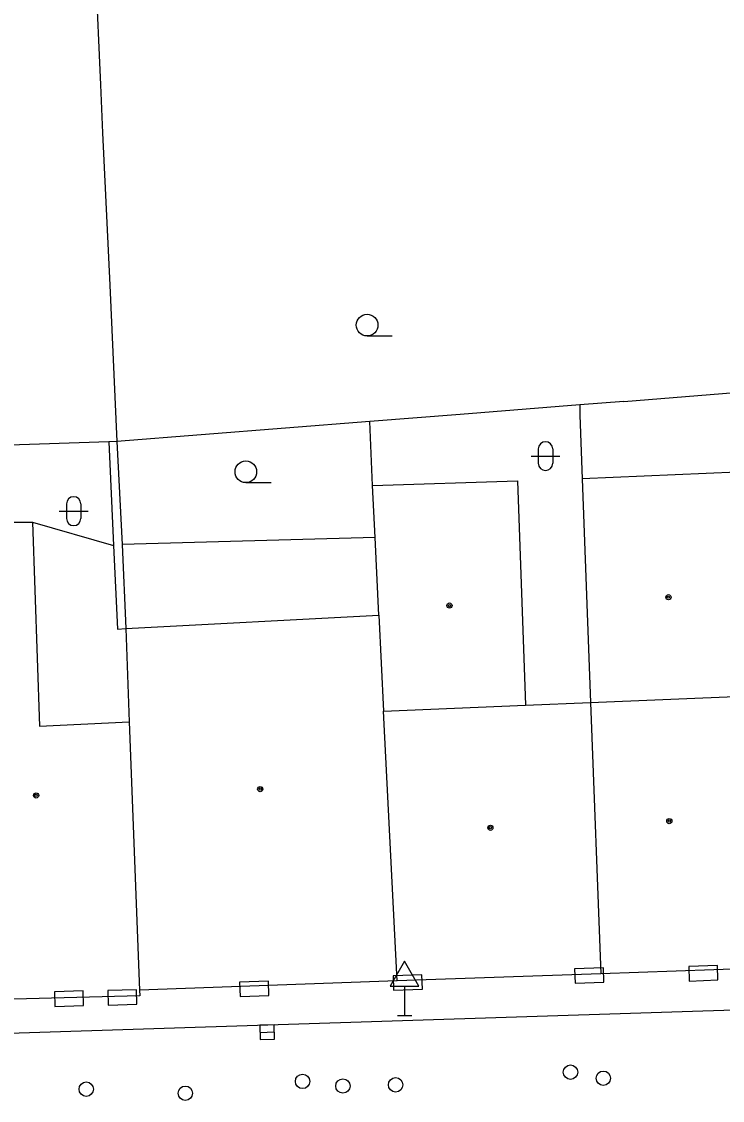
# Model space of a CAD drawing. Extents: x -596229 to -595156, y -1161237 to -1159376.
# Drawn here: x -595542.46 to -595518.13, y -1160883.09 to -1160845.66 of the extents above; entities that cross this region are included whole.
import ezdxf

# ---------------------------------------------------------------- set-up
doc = ezdxf.new("R2010")
doc.units = 0
for name, color, linetype in [('DOP - kresba z DSPS bez souradnic', 7, 'Continuous'), ('DOP - rozhrani ploch obecne', 7, 'Continuous'), ('Level 24', 7, 'Continuous'), ('Level 27', 7, 'Continuous'), ('Level 28', 7, 'Continuous'), ('Level 34', 7, 'Continuous'), ('Level 36', 7, 'Continuous'), ('Level 39', 7, 'Continuous'), ('TM - budovy zdene_ betonove - VP', 7, 'Continuous'), ('TM - komunikace - VP', 7, 'Continuous'), ('TM - letecke snimky - pomocna linie', 7, 'Continuous')]:
    doc.layers.add(name, color=color, linetype=linetype)

msp = doc.modelspace()

# ---------------------------------------------------------------- linework, layer by layer
at = {"layer": 'DOP - kresba z DSPS bez souradnic'}
for points in [[(-595539.44, -1160860.24), (-595539.27, -1160863.84)], [(-595539.27, -1160863.84), (-595539.14, -1160866.74)], [(-595539.14, -1160866.74), (-595538.84, -1160866.72)]]:
    msp.add_lwpolyline(points, dxfattribs=at)
at = {"layer": 'DOP - rozhrani ploch obecne'}
for points in [[(-595521.56, -1160858.84), (-595517.7, -1160858.53)], [(-595521.56, -1160858.84), (-595523.09, -1160858.96)], [(-595527.24, -1160859.29), (-595530.38, -1160859.54)], [(-595523.09, -1160858.96), (-595527.24, -1160859.29)], [(-595523.09, -1160858.96), (-595523.08, -1160859.31)], [(-595523.08, -1160859.31), (-595523, -1160861.52)], [(-595530.38, -1160859.54), (-595539.16, -1160860.23)], [(-595530.28, -1160861.75), (-595530.38, -1160859.54)], [(-595539.16, -1160860.23), (-595538.97, -1160863.8)], [(-595530.19, -1160863.56), (-595538.97, -1160863.8)], [(-595538.97, -1160863.8), (-595538.84, -1160866.72)]]:
    msp.add_lwpolyline(points, dxfattribs=at)
at = {"layer": 'Level 24'}
for points in [[(-595529.548, -1160879.264), (-595528.549, -1160879.231), (-595528.566, -1160878.731), (-595529.565, -1160878.765)], [(-595523.249, -1160879.026), (-595522.25, -1160878.992), (-595522.267, -1160878.492), (-595523.266, -1160878.526)], [(-595519.289, -1160878.947), (-595518.289, -1160878.91), (-595518.308, -1160878.411), (-595519.307, -1160878.447)], [(-595534.879, -1160879.486), (-595533.88, -1160879.451), (-595533.897, -1160878.951), (-595534.897, -1160878.987)], [(-595541.309, -1160879.826), (-595540.31, -1160879.791), (-595540.327, -1160879.291), (-595541.327, -1160879.326)], [(-595539.46, -1160879.781), (-595538.46, -1160879.754), (-595538.474, -1160879.254), (-595539.474, -1160879.281)]]:
    msp.add_lwpolyline(points, close=True, dxfattribs=at)
at = {"layer": 'Level 27'}
msp.add_line((-595534.19, -1160880.728), (-595533.69, -1160880.712), dxfattribs=at)
msp.add_lwpolyline([(-595534.182, -1160880.978), (-595533.682, -1160880.962), (-595533.698, -1160880.462), (-595534.198, -1160880.478)], close=True, dxfattribs=at)
at = {"layer": 'Level 28'}
for centre in [(-595523.41, -1160882.11), (-595522.27, -1160882.32), (-595540.22, -1160882.7), (-595532.71, -1160882.43), (-595531.31, -1160882.59), (-595529.48, -1160882.55), (-595536.78, -1160882.84)]:
    msp.add_circle(centre, 0.25, dxfattribs=at)
at = {"layer": 'Level 34'}
for p, q in [((-595529.17, -1160879.122), (-595529.17, -1160880.14)), ((-595529.42, -1160880.14), (-595528.92, -1160880.14))]:
    msp.add_line(p, q, dxfattribs=at)
msp.add_lwpolyline([(-595529.67, -1160879.122), (-595528.67, -1160879.122), (-595529.17, -1160878.256)], close=True, dxfattribs=at)
at = {"layer": 'Level 36'}
for p, q in [((-595530.47, -1160856.565), (-595529.595, -1160856.565)), ((-595524.776, -1160860.736), (-595523.776, -1160860.736)), ((-595524.526, -1160860.486), (-595524.526, -1160860.986)), ((-595524.026, -1160860.486), (-595524.026, -1160860.986)), ((-595534.68, -1160861.655), (-595533.805, -1160861.655)), ((-595541.156, -1160862.646), (-595540.156, -1160862.646)), ((-595540.906, -1160862.396), (-595540.906, -1160862.896)), ((-595540.406, -1160862.396), (-595540.406, -1160862.896))]:
    msp.add_line(p, q, dxfattribs=at)
for centre in [(-595530.47, -1160856.19), (-595534.68, -1160861.28)]:
    msp.add_circle(centre, 0.375, dxfattribs=at)
for centre, start, end in [((-595524.276, -1160860.486), 0, 180), ((-595524.276, -1160860.986), 180, 0), ((-595540.656, -1160862.396), 0, 180), ((-595540.656, -1160862.896), 180, 0)]:
    msp.add_arc(centre, 0.25, start, end, dxfattribs=at)
at = {"layer": 'Level 39'}
for centre, radius in [((-595520.01, -1160865.63), 0.09), ((-595520.01, -1160865.63), 0.0398), ((-595527.61, -1160865.92), 0.09), ((-595527.61, -1160865.92), 0.0398), ((-595534.18, -1160872.29), 0.09), ((-595534.18, -1160872.29), 0.0398), ((-595541.96, -1160872.51), 0.09), ((-595541.96, -1160872.51), 0.0398), ((-595519.98, -1160873.4), 0.09), ((-595519.98, -1160873.4), 0.0398), ((-595526.19, -1160873.63), 0.09), ((-595526.19, -1160873.63), 0.0398)]:
    msp.add_circle(centre, radius, dxfattribs=at)
at = {"layer": 'TM - budovy zdene_ betonove - VP'}
for points in [[(-595540.07, -1160840.12), (-595539.72, -1160847.86)], [(-595539.72, -1160847.86), (-595539.66, -1160849.52)], [(-595539.66, -1160849.52), (-595539.4, -1160854.81)], [(-595539.4, -1160854.81), (-595539.16, -1160860.23)], [(-595539.44, -1160860.24), (-595543.23, -1160860.37)], [(-595539.16, -1160860.23), (-595539.44, -1160860.24)], [(-595517.62, -1160861.29), (-595523, -1160861.52)], [(-595523, -1160861.52), (-595522.72, -1160869.29)], [(-595530.28, -1160861.75), (-595525.25, -1160861.59)], [(-595530.19, -1160863.56), (-595530.28, -1160861.75)], [(-595525.25, -1160861.59), (-595524.97, -1160869.38)], [(-595543.05, -1160863.03), (-595542.08, -1160863.03)], [(-595542.08, -1160863.03), (-595541.84, -1160870.1)], [(-595530.06, -1160866.26), (-595530.19, -1160863.56)], [(-595538.84, -1160866.72), (-595530.06, -1160866.26)], [(-595530.06, -1160866.26), (-595529.9, -1160869.59)], [(-595538.84, -1160866.72), (-595538.73, -1160869.96)], [(-595529.9, -1160869.59), (-595524.97, -1160869.38)], [(-595524.97, -1160869.38), (-595522.72, -1160869.29)], [(-595522.72, -1160869.29), (-595517.41, -1160869.07)], [(-595522.72, -1160869.29), (-595522.36, -1160878.7)], [(-595529.43, -1160878.94), (-595529.9, -1160869.59)], [(-595541.84, -1160870.1), (-595538.73, -1160869.96)], [(-595538.73, -1160869.96), (-595538.37, -1160879.26)], [(-595522.36, -1160878.7), (-595529.43, -1160878.94)], [(-595517.13, -1160878.51), (-595522.36, -1160878.7)], [(-595529.43, -1160878.94), (-595538.37, -1160879.26)], [(-595538.37, -1160879.26), (-595538.36, -1160879.46), (-595544.93, -1160879.64), (-595544.94, -1160879.49)]]:
    msp.add_lwpolyline(points, dxfattribs=at)
at = {"layer": 'TM - komunikace - VP'}
msp.add_lwpolyline([(-595494.25, -1160879.19), (-595516.29, -1160879.91), (-595555.51, -1160881.17), (-595557.41, -1160881.31)], dxfattribs=at)
at = {"layer": 'TM - letecke snimky - pomocna linie'}
msp.add_lwpolyline([(-595542.08, -1160863.03), (-595539.27, -1160863.84)], dxfattribs=at)

doc.saveas('drawing.dxf')
